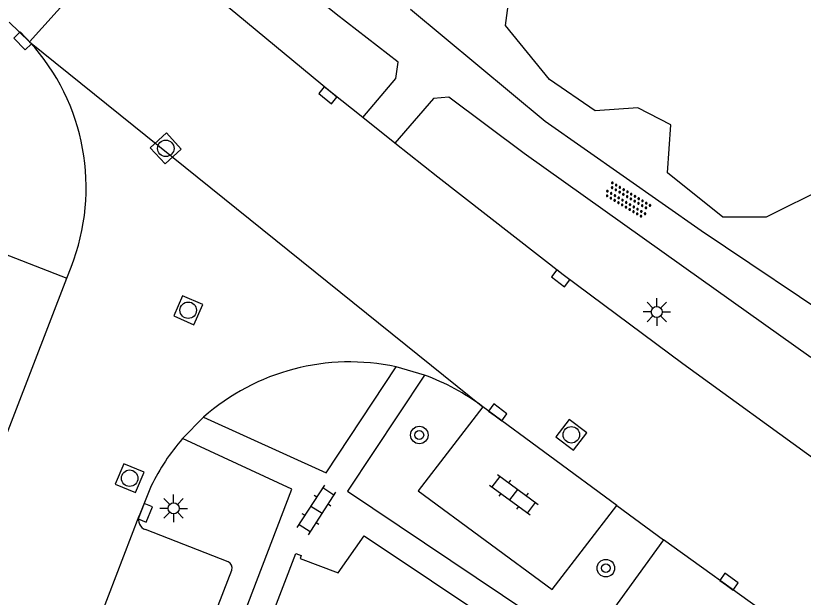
# Model space of a CAD drawing. Extents: x 131000 to 133013, y 393000 to 396501.
# Drawn here: x 131435.82 to 131471.71, y 393765.89 to 393792.37 of the extents above; entities that cross this region are included whole.
import ezdxf

# ---------------------------------------------------------------- set-up
doc = ezdxf.new("R2010")
doc.units = 0
for name, color, linetype in [('gg-bbg-hoofdgebouw', 7, 'Continuous'), ('gg-knt-onverhard', 7, 'Continuous'), ('gg-knt-verharding', 7, 'Continuous'), ('gt-grn-groengrens', 7, 'Continuous'), ('gt-grn-vlakafsluiter', 7, 'Continuous'), ('gt-grn-weggrens', 7, 'Continuous'), ('gt-symb-boom', 7, 'Continuous'), ('gt-symb-klinker verharding', 7, 'Continuous'), ('gt-symb-kolk', 7, 'Continuous'), ('gt-symb-lichtmast', 7, 'Continuous'), ('gt-symb-overige verharding', 7, 'Continuous'), ('gt-symb-rioolschacht', 7, 'Continuous')]:
    doc.layers.add(name, color=color, linetype=linetype)

# ---------------------------------------------------------------- blocks, each defined once
blk = doc.blocks.new('gt0-LMAST')
at = {"layer": 'gt-symb-lichtmast'}
for p, q in [((-0.182, 0.173), (-0.447, 0.438)), ((-0.005, 0.246), (-0.005, 0.621)), ((0.172, 0.173), (0.437, 0.438)), ((-0.255, -0.004), (-0.63, -0.004)), ((-0.182, -0.181), (-0.447, -0.446)), ((-0.005, -0.254), (-0.005, -0.629)), ((0.437, -0.446), (0.172, -0.181)), ((0.245, -0.004), (0.62, -0.004))]:
    blk.add_line(p, q, dxfattribs=at)
blk.add_circle((-0.005, -0.004), 0.25, dxfattribs=at)
blk = doc.blocks.new('gt0-RS')
at = {"layer": 'gt-symb-rioolschacht'}
blk.add_lwpolyline([(-0.5, -0.5), (0.5, -0.5), (0.5, 0.5), (-0.5, 0.5)], close=True, dxfattribs=at)
blk.add_circle((0, 0), 0.375, dxfattribs=at)
blk = doc.blocks.new('gt0-KOLK')
at = {"layer": 'gt-symb-kolk'}
blk.add_lwpolyline([(0, 0), (0.375, 0), (0.375, 0.4), (-0.375, 0.4), (-0.375, 0), (0, 0)], dxfattribs=at)
blk = doc.blocks.new('gt0-OVH')
at = {"layer": 'gt-symb-overige verharding'}
for points in [[(-0.972, 0.298), (-0.967, 0.308), (-0.965, 0.319), (-0.966, 0.33), (-0.971, 0.34), (-0.978, 0.348), (-0.988, 0.353), (-0.999, 0.355), (-1.01, 0.354), (-1.02, 0.349), (-1.028, 0.342), (-1.033, 0.332), (-1.035, 0.321), (-1.034, 0.31), (-1.029, 0.3), (-1.022, 0.292), (-1.012, 0.287), (-1.001, 0.285), (-0.99, 0.286), (-0.98, 0.291)], [(-0.872, 0.106), (-0.867, 0.116), (-0.865, 0.126), (-0.866, 0.137), (-0.871, 0.147), (-0.878, 0.156), (-0.888, 0.161), (-0.899, 0.163), (-0.91, 0.162), (-0.92, 0.157), (-0.928, 0.15), (-0.933, 0.14), (-0.935, 0.129), (-0.934, 0.118), (-0.929, 0.108), (-0.922, 0.1), (-0.912, 0.095), (-0.901, 0.092), (-0.89, 0.094), (-0.88, 0.098)], [(-0.772, 0.298), (-0.767, 0.308), (-0.765, 0.319), (-0.766, 0.33), (-0.771, 0.34), (-0.778, 0.348), (-0.788, 0.353), (-0.799, 0.355), (-0.81, 0.354), (-0.82, 0.349), (-0.828, 0.342), (-0.833, 0.332), (-0.835, 0.321), (-0.834, 0.31), (-0.829, 0.3), (-0.822, 0.292), (-0.812, 0.287), (-0.801, 0.285), (-0.79, 0.286), (-0.78, 0.291)], [(-0.672, 0.106), (-0.667, 0.116), (-0.665, 0.126), (-0.666, 0.137), (-0.671, 0.147), (-0.678, 0.156), (-0.688, 0.161), (-0.699, 0.163), (-0.71, 0.162), (-0.72, 0.157), (-0.728, 0.15), (-0.733, 0.14), (-0.735, 0.129), (-0.734, 0.118), (-0.729, 0.108), (-0.722, 0.1), (-0.712, 0.095), (-0.701, 0.092), (-0.69, 0.094), (-0.68, 0.098)], [(-0.572, 0.298), (-0.567, 0.308), (-0.565, 0.319), (-0.566, 0.33), (-0.571, 0.34), (-0.578, 0.348), (-0.588, 0.353), (-0.599, 0.355), (-0.61, 0.354), (-0.62, 0.349), (-0.628, 0.342), (-0.633, 0.332), (-0.635, 0.321), (-0.634, 0.31), (-0.629, 0.3), (-0.622, 0.292), (-0.612, 0.287), (-0.601, 0.285), (-0.59, 0.286), (-0.58, 0.291)], [(-0.472, 0.106), (-0.467, 0.116), (-0.465, 0.126), (-0.466, 0.137), (-0.471, 0.147), (-0.478, 0.156), (-0.488, 0.161), (-0.499, 0.163), (-0.51, 0.162), (-0.52, 0.157), (-0.528, 0.15), (-0.533, 0.14), (-0.535, 0.129), (-0.534, 0.118), (-0.529, 0.108), (-0.522, 0.1), (-0.512, 0.095), (-0.501, 0.092), (-0.49, 0.094), (-0.48, 0.098)], [(-0.372, 0.298), (-0.367, 0.308), (-0.365, 0.319), (-0.366, 0.33), (-0.371, 0.34), (-0.378, 0.348), (-0.388, 0.353), (-0.399, 0.355), (-0.41, 0.354), (-0.42, 0.349), (-0.428, 0.342), (-0.433, 0.332), (-0.435, 0.321), (-0.434, 0.31), (-0.429, 0.3), (-0.422, 0.292), (-0.412, 0.287), (-0.401, 0.285), (-0.39, 0.286), (-0.38, 0.291)], [(-0.272, 0.106), (-0.267, 0.116), (-0.265, 0.126), (-0.266, 0.137), (-0.271, 0.147), (-0.278, 0.156), (-0.288, 0.161), (-0.299, 0.163), (-0.31, 0.162), (-0.32, 0.157), (-0.328, 0.15), (-0.333, 0.14), (-0.335, 0.129), (-0.334, 0.118), (-0.329, 0.108), (-0.322, 0.1), (-0.312, 0.095), (-0.301, 0.092), (-0.29, 0.094), (-0.28, 0.098)], [(-0.172, 0.298), (-0.167, 0.308), (-0.165, 0.319), (-0.166, 0.33), (-0.171, 0.34), (-0.178, 0.348), (-0.188, 0.353), (-0.199, 0.355), (-0.21, 0.354), (-0.22, 0.349), (-0.228, 0.342), (-0.233, 0.332), (-0.235, 0.321), (-0.234, 0.31), (-0.229, 0.3), (-0.222, 0.292), (-0.212, 0.287), (-0.201, 0.285), (-0.19, 0.286), (-0.18, 0.291)], [(-0.072, 0.106), (-0.067, 0.116), (-0.065, 0.126), (-0.066, 0.137), (-0.071, 0.147), (-0.078, 0.156), (-0.088, 0.161), (-0.099, 0.163), (-0.11, 0.162), (-0.12, 0.157), (-0.128, 0.15), (-0.133, 0.14), (-0.135, 0.129), (-0.134, 0.118), (-0.129, 0.108), (-0.122, 0.1), (-0.112, 0.095), (-0.101, 0.092), (-0.09, 0.094), (-0.08, 0.098)], [(0.028, 0.298), (0.033, 0.308), (0.035, 0.319), (0.034, 0.33), (0.029, 0.34), (0.022, 0.348), (0.012, 0.353), (0.001, 0.355), (-0.01, 0.354), (-0.02, 0.349), (-0.028, 0.342), (-0.033, 0.332), (-0.035, 0.321), (-0.034, 0.31), (-0.029, 0.3), (-0.022, 0.292), (-0.012, 0.287), (-0.001, 0.285), (0.01, 0.286), (0.02, 0.291)], [(0.128, 0.106), (0.133, 0.116), (0.135, 0.126), (0.134, 0.137), (0.129, 0.147), (0.122, 0.156), (0.112, 0.161), (0.101, 0.163), (0.09, 0.162), (0.08, 0.157), (0.072, 0.15), (0.067, 0.14), (0.065, 0.129), (0.066, 0.118), (0.071, 0.108), (0.078, 0.1), (0.088, 0.095), (0.099, 0.092), (0.11, 0.094), (0.12, 0.098)], [(0.228, 0.298), (0.233, 0.308), (0.235, 0.319), (0.234, 0.33), (0.229, 0.34), (0.222, 0.348), (0.212, 0.353), (0.201, 0.355), (0.19, 0.354), (0.18, 0.349), (0.172, 0.342), (0.167, 0.332), (0.165, 0.321), (0.166, 0.31), (0.171, 0.3), (0.178, 0.292), (0.188, 0.287), (0.199, 0.285), (0.21, 0.286), (0.22, 0.291)], [(0.328, 0.106), (0.333, 0.116), (0.335, 0.126), (0.334, 0.137), (0.329, 0.147), (0.322, 0.156), (0.312, 0.161), (0.301, 0.163), (0.29, 0.162), (0.28, 0.157), (0.272, 0.15), (0.267, 0.14), (0.265, 0.129), (0.266, 0.118), (0.271, 0.108), (0.278, 0.1), (0.288, 0.095), (0.299, 0.092), (0.31, 0.094), (0.32, 0.098)], [(0.428, 0.298), (0.433, 0.308), (0.435, 0.319), (0.434, 0.33), (0.429, 0.34), (0.422, 0.348), (0.412, 0.353), (0.401, 0.355), (0.39, 0.354), (0.38, 0.349), (0.372, 0.342), (0.367, 0.332), (0.365, 0.321), (0.366, 0.31), (0.371, 0.3), (0.378, 0.292), (0.388, 0.287), (0.399, 0.285), (0.41, 0.286), (0.42, 0.291)], [(0.528, 0.106), (0.533, 0.116), (0.535, 0.126), (0.534, 0.137), (0.529, 0.147), (0.522, 0.156), (0.512, 0.161), (0.501, 0.163), (0.49, 0.162), (0.48, 0.157), (0.472, 0.15), (0.467, 0.14), (0.465, 0.129), (0.466, 0.118), (0.471, 0.108), (0.478, 0.1), (0.488, 0.095), (0.499, 0.092), (0.51, 0.094), (0.52, 0.098)], [(0.628, 0.298), (0.633, 0.308), (0.635, 0.319), (0.634, 0.33), (0.629, 0.34), (0.622, 0.348), (0.612, 0.353), (0.601, 0.355), (0.59, 0.354), (0.58, 0.349), (0.572, 0.342), (0.567, 0.332), (0.565, 0.321), (0.566, 0.31), (0.571, 0.3), (0.578, 0.292), (0.588, 0.287), (0.599, 0.285), (0.61, 0.286), (0.62, 0.291)], [(0.728, 0.106), (0.733, 0.116), (0.735, 0.126), (0.734, 0.137), (0.729, 0.147), (0.722, 0.156), (0.712, 0.161), (0.701, 0.163), (0.69, 0.162), (0.68, 0.157), (0.672, 0.15), (0.667, 0.14), (0.665, 0.129), (0.666, 0.118), (0.671, 0.108), (0.678, 0.1), (0.688, 0.095), (0.699, 0.092), (0.71, 0.094), (0.72, 0.098)], [(0.828, 0.298), (0.833, 0.308), (0.835, 0.319), (0.834, 0.33), (0.829, 0.34), (0.822, 0.348), (0.812, 0.353), (0.801, 0.355), (0.79, 0.354), (0.78, 0.349), (0.772, 0.342), (0.767, 0.332), (0.765, 0.321), (0.766, 0.31), (0.771, 0.3), (0.778, 0.292), (0.788, 0.287), (0.799, 0.285), (0.81, 0.286), (0.82, 0.291)], [(0.928, 0.106), (0.933, 0.116), (0.935, 0.126), (0.934, 0.137), (0.929, 0.147), (0.922, 0.156), (0.912, 0.161), (0.901, 0.163), (0.89, 0.162), (0.88, 0.157), (0.872, 0.15), (0.867, 0.14), (0.865, 0.129), (0.866, 0.118), (0.871, 0.108), (0.878, 0.1), (0.888, 0.095), (0.899, 0.092), (0.91, 0.094), (0.92, 0.098)], [(1.028, 0.298), (1.033, 0.308), (1.035, 0.319), (1.034, 0.33), (1.029, 0.34), (1.022, 0.348), (1.012, 0.353), (1.001, 0.355), (0.99, 0.354), (0.98, 0.349), (0.972, 0.342), (0.967, 0.332), (0.965, 0.321), (0.966, 0.31), (0.971, 0.3), (0.978, 0.292), (0.988, 0.287), (0.999, 0.285), (1.01, 0.286), (1.02, 0.291)], [(-0.972, -0.142), (-0.967, -0.132), (-0.965, -0.121), (-0.966, -0.11), (-0.971, -0.1), (-0.978, -0.092), (-0.988, -0.087), (-0.999, -0.085), (-1.01, -0.086), (-1.02, -0.091), (-1.028, -0.098), (-1.033, -0.108), (-1.035, -0.119), (-1.034, -0.13), (-1.029, -0.14), (-1.022, -0.148), (-1.012, -0.153), (-1.001, -0.155), (-0.99, -0.154), (-0.98, -0.149)], [(-0.872, -0.334), (-0.867, -0.324), (-0.865, -0.314), (-0.866, -0.303), (-0.871, -0.293), (-0.878, -0.284), (-0.888, -0.279), (-0.899, -0.277), (-0.91, -0.278), (-0.92, -0.283), (-0.928, -0.29), (-0.933, -0.3), (-0.935, -0.311), (-0.934, -0.322), (-0.929, -0.332), (-0.922, -0.34), (-0.912, -0.345), (-0.901, -0.348), (-0.89, -0.346), (-0.88, -0.342)], [(-0.772, -0.142), (-0.767, -0.132), (-0.765, -0.121), (-0.766, -0.11), (-0.771, -0.1), (-0.778, -0.092), (-0.788, -0.087), (-0.799, -0.085), (-0.81, -0.086), (-0.82, -0.091), (-0.828, -0.098), (-0.833, -0.108), (-0.835, -0.119), (-0.834, -0.13), (-0.829, -0.14), (-0.822, -0.148), (-0.812, -0.153), (-0.801, -0.155), (-0.79, -0.154), (-0.78, -0.149)], [(-0.672, -0.334), (-0.667, -0.324), (-0.665, -0.314), (-0.666, -0.303), (-0.671, -0.293), (-0.678, -0.284), (-0.688, -0.279), (-0.699, -0.277), (-0.71, -0.278), (-0.72, -0.283), (-0.728, -0.29), (-0.733, -0.3), (-0.735, -0.311), (-0.734, -0.322), (-0.729, -0.332), (-0.722, -0.34), (-0.712, -0.345), (-0.701, -0.348), (-0.69, -0.346), (-0.68, -0.342)], [(-0.572, -0.142), (-0.567, -0.132), (-0.565, -0.121), (-0.566, -0.11), (-0.571, -0.1), (-0.578, -0.092), (-0.588, -0.087), (-0.599, -0.085), (-0.61, -0.086), (-0.62, -0.091), (-0.628, -0.098), (-0.633, -0.108), (-0.635, -0.119), (-0.634, -0.13), (-0.629, -0.14), (-0.622, -0.148), (-0.612, -0.153), (-0.601, -0.155), (-0.59, -0.154), (-0.58, -0.149)], [(-0.472, -0.334), (-0.467, -0.324), (-0.465, -0.314), (-0.466, -0.303), (-0.471, -0.293), (-0.478, -0.284), (-0.488, -0.279), (-0.499, -0.277), (-0.51, -0.278), (-0.52, -0.283), (-0.528, -0.29), (-0.533, -0.3), (-0.535, -0.311), (-0.534, -0.322), (-0.529, -0.332), (-0.522, -0.34), (-0.512, -0.345), (-0.501, -0.348), (-0.49, -0.346), (-0.48, -0.342)], [(-0.372, -0.142), (-0.367, -0.132), (-0.365, -0.121), (-0.366, -0.11), (-0.371, -0.1), (-0.378, -0.092), (-0.388, -0.087), (-0.399, -0.085), (-0.41, -0.086), (-0.42, -0.091), (-0.428, -0.098), (-0.433, -0.108), (-0.435, -0.119), (-0.434, -0.13), (-0.429, -0.14), (-0.422, -0.148), (-0.412, -0.153), (-0.401, -0.155), (-0.39, -0.154), (-0.38, -0.149)], [(-0.272, -0.334), (-0.267, -0.324), (-0.265, -0.314), (-0.266, -0.303), (-0.271, -0.293), (-0.278, -0.284), (-0.288, -0.279), (-0.299, -0.277), (-0.31, -0.278), (-0.32, -0.283), (-0.328, -0.29), (-0.333, -0.3), (-0.335, -0.311), (-0.334, -0.322), (-0.329, -0.332), (-0.322, -0.34), (-0.312, -0.345), (-0.301, -0.348), (-0.29, -0.346), (-0.28, -0.342)], [(-0.172, -0.142), (-0.167, -0.132), (-0.165, -0.121), (-0.166, -0.11), (-0.171, -0.1), (-0.178, -0.092), (-0.188, -0.087), (-0.199, -0.085), (-0.21, -0.086), (-0.22, -0.091), (-0.228, -0.098), (-0.233, -0.108), (-0.235, -0.119), (-0.234, -0.13), (-0.229, -0.14), (-0.222, -0.148), (-0.212, -0.153), (-0.201, -0.155), (-0.19, -0.154), (-0.18, -0.149)], [(-0.072, -0.334), (-0.067, -0.324), (-0.065, -0.314), (-0.066, -0.303), (-0.071, -0.293), (-0.078, -0.284), (-0.088, -0.279), (-0.099, -0.277), (-0.11, -0.278), (-0.12, -0.283), (-0.128, -0.29), (-0.133, -0.3), (-0.135, -0.311), (-0.134, -0.322), (-0.129, -0.332), (-0.122, -0.34), (-0.112, -0.345), (-0.101, -0.348), (-0.09, -0.346), (-0.08, -0.342)], [(0.028, -0.142), (0.033, -0.132), (0.035, -0.121), (0.034, -0.11), (0.029, -0.1), (0.022, -0.092), (0.012, -0.087), (0.001, -0.085), (-0.01, -0.086), (-0.02, -0.091), (-0.028, -0.098), (-0.033, -0.108), (-0.035, -0.119), (-0.034, -0.13), (-0.029, -0.14), (-0.022, -0.148), (-0.012, -0.153), (-0.001, -0.155), (0.01, -0.154), (0.02, -0.149)], [(0.128, -0.334), (0.133, -0.324), (0.135, -0.314), (0.134, -0.303), (0.129, -0.293), (0.122, -0.284), (0.112, -0.279), (0.101, -0.277), (0.09, -0.278), (0.08, -0.283), (0.072, -0.29), (0.067, -0.3), (0.065, -0.311), (0.066, -0.322), (0.071, -0.332), (0.078, -0.34), (0.088, -0.345), (0.099, -0.348), (0.11, -0.346), (0.12, -0.342)], [(0.228, -0.142), (0.233, -0.132), (0.235, -0.121), (0.234, -0.11), (0.229, -0.1), (0.222, -0.092), (0.212, -0.087), (0.201, -0.085), (0.19, -0.086), (0.18, -0.091), (0.172, -0.098), (0.167, -0.108), (0.165, -0.119), (0.166, -0.13), (0.171, -0.14), (0.178, -0.148), (0.188, -0.153), (0.199, -0.155), (0.21, -0.154), (0.22, -0.149)], [(0.328, -0.334), (0.333, -0.324), (0.335, -0.314), (0.334, -0.303), (0.329, -0.293), (0.322, -0.284), (0.312, -0.279), (0.301, -0.277), (0.29, -0.278), (0.28, -0.283), (0.272, -0.29), (0.267, -0.3), (0.265, -0.311), (0.266, -0.322), (0.271, -0.332), (0.278, -0.34), (0.288, -0.345), (0.299, -0.348), (0.31, -0.346), (0.32, -0.342)], [(0.428, -0.142), (0.433, -0.132), (0.435, -0.121), (0.434, -0.11), (0.429, -0.1), (0.422, -0.092), (0.412, -0.087), (0.401, -0.085), (0.39, -0.086), (0.38, -0.091), (0.372, -0.098), (0.367, -0.108), (0.365, -0.119), (0.366, -0.13), (0.371, -0.14), (0.378, -0.148), (0.388, -0.153), (0.399, -0.155), (0.41, -0.154), (0.42, -0.149)], [(0.528, -0.334), (0.533, -0.324), (0.535, -0.314), (0.534, -0.303), (0.529, -0.293), (0.522, -0.284), (0.512, -0.279), (0.501, -0.277), (0.49, -0.278), (0.48, -0.283), (0.472, -0.29), (0.467, -0.3), (0.465, -0.311), (0.466, -0.322), (0.471, -0.332), (0.478, -0.34), (0.488, -0.345), (0.499, -0.348), (0.51, -0.346), (0.52, -0.342)], [(0.628, -0.142), (0.633, -0.132), (0.635, -0.121), (0.634, -0.11), (0.629, -0.1), (0.622, -0.092), (0.612, -0.087), (0.601, -0.085), (0.59, -0.086), (0.58, -0.091), (0.572, -0.098), (0.567, -0.108), (0.565, -0.119), (0.566, -0.13), (0.571, -0.14), (0.578, -0.148), (0.588, -0.153), (0.599, -0.155), (0.61, -0.154), (0.62, -0.149)], [(0.728, -0.334), (0.733, -0.324), (0.735, -0.314), (0.734, -0.303), (0.729, -0.293), (0.722, -0.284), (0.712, -0.279), (0.701, -0.277), (0.69, -0.278), (0.68, -0.283), (0.672, -0.29), (0.667, -0.3), (0.665, -0.311), (0.666, -0.322), (0.671, -0.332), (0.678, -0.34), (0.688, -0.345), (0.699, -0.348), (0.71, -0.346), (0.72, -0.342)], [(0.828, -0.142), (0.833, -0.132), (0.835, -0.121), (0.834, -0.11), (0.829, -0.1), (0.822, -0.092), (0.812, -0.087), (0.801, -0.085), (0.79, -0.086), (0.78, -0.091), (0.772, -0.098), (0.767, -0.108), (0.765, -0.119), (0.766, -0.13), (0.771, -0.14), (0.778, -0.148), (0.788, -0.153), (0.799, -0.155), (0.81, -0.154), (0.82, -0.149)], [(0.928, -0.334), (0.933, -0.324), (0.935, -0.314), (0.934, -0.303), (0.929, -0.293), (0.922, -0.284), (0.912, -0.279), (0.901, -0.277), (0.89, -0.278), (0.88, -0.283), (0.872, -0.29), (0.867, -0.3), (0.865, -0.311), (0.866, -0.322), (0.871, -0.332), (0.878, -0.34), (0.888, -0.345), (0.899, -0.348), (0.91, -0.346), (0.92, -0.342)], [(1.028, -0.142), (1.033, -0.132), (1.035, -0.121), (1.034, -0.11), (1.029, -0.1), (1.022, -0.092), (1.012, -0.087), (1.001, -0.085), (0.99, -0.086), (0.98, -0.091), (0.972, -0.098), (0.967, -0.108), (0.965, -0.119), (0.966, -0.13), (0.971, -0.14), (0.978, -0.148), (0.988, -0.153), (0.999, -0.155), (1.01, -0.154), (1.02, -0.149)]]:
    blk.add_lwpolyline(points, close=True, dxfattribs=at)
blk = doc.blocks.new('gt0-KL1')
at = {"layer": 'gt-symb-klinker verharding'}
for p, q in [((-0.5, 0.3), (-0.5, 0.45)), ((0.5, 0.3), (0.5, 0.45)), ((-1.15, 0.3), (1.15, 0.3)), ((-1, -0.3), (-1, 0.3)), ((0, -0.3), (0, 0.3)), ((1, -0.3), (1, 0.3)), ((-1.15, -0.3), (1.15, -0.3)), ((-0.5, -0.45), (-0.5, -0.3)), ((0.5, -0.45), (0.5, -0.3))]:
    blk.add_line(p, q, dxfattribs=at)
blk = doc.blocks.new('gt0-BOOM')
at = {"layer": 'gt-symb-boom'}
for radius in [0.4, 0.2]:
    blk.add_circle((0, 0), radius, dxfattribs=at)

msp = doc.modelspace()

# ---------------------------------------------------------------- linework, layer by layer
at = {"layer": 'gg-bbg-hoofdgebouw'}
msp.add_lwpolyline([(131438.195, 393740.817), (131448.592, 393767.878), (131448.828, 393767.791), (131448.777, 393767.658), (131450.514, 393766.994), (131451.7, 393768.682), (131470.196, 393756.325), (131479.66, 393749.998)], dxfattribs=at)
at = {"layer": 'gg-knt-onverhard'}
for points in [[(131451.638, 393787.736), (131453.137, 393789.522), (131453.252, 393790.261), (131450.42, 393792.451), (131442.659, 393798.707), (131434.68, 393805.371), (131426.855, 393811.972), (131419.178, 393819.12), (131411.677, 393826.602), (131404.82, 393834.491), (131397.91, 393841.833), (131393.025, 393848.46), (131391.588, 393847.429)], [(131453.814, 393792.669), (131459.946, 393787.577), (131467.059, 393782.592), (131473.758, 393778.103)], [(131472.053, 393776.804), (131466.272, 393780.923), (131458.985, 393786.093), (131455.554, 393788.665), (131454.864, 393788.604), (131453.1, 393786.57)]]:
    msp.add_lwpolyline(points, dxfattribs=at)
at = {"layer": 'gg-knt-verharding'}
for p, q in [((131436.455, 393791.189), (131435.528, 393792.08)), ((131453.1, 393786.57), (131451.638, 393787.736)), ((131438.144, 393780.417), (131438.342, 393780.929)), ((131410.544, 393708.935), (131438.144, 393780.417)), ((131454.451, 393776.006), (131453.157, 393776.379)), ((131463.207, 393770.062), (131457.104, 393774.563)), ((131444.379, 393774.088), (131443.416, 393773.113)), ((131441.999, 393770.959), (131441.446, 393769.591)), ((131463.207, 393770.062), (131465.335, 393768.499)), ((131432.937, 393747.542), (131441.446, 393769.591)), ((131445.496, 393767.505), (131441.733, 393768.966)), ((131471.488, 393764.089), (131465.335, 393768.499)), ((131437.719, 393746.542), (131445.668, 393767.124))]:
    msp.add_line(p, q, dxfattribs=at)
for points in [[(131451.638, 393787.736), (131450.169, 393788.906), (131443.832, 393794.158), (131441.175, 393796.446)], [(131492.238, 393758.836), (131485.263, 393763.271), (131481.804, 393765.538), (131478.374, 393767.848), (131472.463, 393771.993), (131466.222, 393776.514), (131460.77, 393780.567), (131455.048, 393785.019), (131453.1, 393786.57)], [(131444.379, 393774.088), (131449.974, 393771.56), (131453.157, 393776.379)], [(131454.451, 393776.006), (131450.937, 393770.721), (131480.346, 393750.993)], [(131457.104, 393774.563), (131454.155, 393770.729), (131460.267, 393766.233), (131463.207, 393770.062)], [(131437.319, 393741.84), (131448.402, 393770.811), (131443.416, 393773.113)], [(131465.335, 393768.499), (131462.52, 393764.607), (131468.701, 393760.17), (131471.488, 393764.089)]]:
    msp.add_lwpolyline(points, dxfattribs=at)
for centre, radius, start, end in [((131429.17, 393784.546), 9.859, 338.4806, 42.3619), ((131451.031, 393766.561), 10.045, 77.7831, 131.4719), ((131451.04, 393766.575), 10.029, 52.7983, 70.1171), ((131451.031, 393766.56), 10.046, 139.2884, 154.034), ((131441.907, 393769.424), 0.49, 160.1385, 249.1907), ((131445.38, 393767.224), 0.304, 340.9063, 67.6867)]:
    msp.add_arc(centre, radius, start, end, dxfattribs=at)
at = {"layer": 'gt-grn-groengrens'}
msp.add_lwpolyline([(131494.451, 393794.887), (131479.522, 393779.499), (131472.763, 393784.566), (131470.011, 393783.207), (131468.037, 393783.206), (131465.526, 393785.222), (131465.676, 393787.402), (131464.174, 393788.173), (131462.226, 393788.049), (131460.141, 393789.465), (131458.145, 393791.938), (131458.678, 393796.024)], dxfattribs=at)
at = {"layer": 'gt-grn-vlakafsluiter'}
msp.add_lwpolyline([(131418.678, 393797.223), (131432.914, 393782.459), (131438.144, 393780.417)], dxfattribs=at)
at = {"layer": 'gt-grn-weggrens'}
for q in [(131441.175, 393796.446), (131457.104, 393774.563)]:
    msp.add_line((131436.455, 393791.189), q, dxfattribs=at)

# ---------------------------------------------------------------- block references
at = {"layer": 'gt-symb-boom'}
for p in [(131454.21, 393773.277), (131462.713, 393767.211)]:
    msp.add_blockref('gt0-BOOM', p, dxfattribs=at)
at = {"layer": 'gt-symb-klinker verharding'}
for p, rotation in [((131458.52, 393770.559), -36.423178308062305), ((131449.527, 393769.864), 57.12021809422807)]:
    msp.add_blockref('gt0-KL1', p, dxfattribs=dict(at, rotation=rotation))
at = {"layer": 'gt-symb-kolk'}
for p, rotation in [((131436.284, 393791.366), 134.0276048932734), ((131450.169, 393788.906), 140.96448710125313), ((131460.77, 393780.567), 142.76334102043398), ((131457.665, 393774.148), -36.37706752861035), ((131441.536, 393769.809), -111.95028459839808), ((131468.21, 393766.434), -35.59763149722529)]:
    msp.add_blockref('gt0-KOLK', p, dxfattribs=dict(at, rotation=rotation))
at = {"layer": 'gt-symb-lichtmast'}
for p in [(131465.036, 393778.885), (131443.021, 393769.94)]:
    msp.add_blockref('gt0-LMAST', p, dxfattribs=at)
at = {"layer": 'gt-symb-overige verharding', "rotation": -30.875291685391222}
msp.add_blockref('gt0-OVH', (131463.702, 393783.975), dxfattribs=at)
at = {"layer": 'gt-symb-rioolschacht'}
for p, rotation in [((131442.658, 393786.333), -47.552898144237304), ((131443.681, 393778.961), -113.89847787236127), ((131461.139, 393773.287), 142.47682811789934), ((131441.012, 393771.309), -112.64190009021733)]:
    msp.add_blockref('gt0-RS', p, dxfattribs=dict(at, rotation=rotation))

doc.saveas('drawing.dxf')
